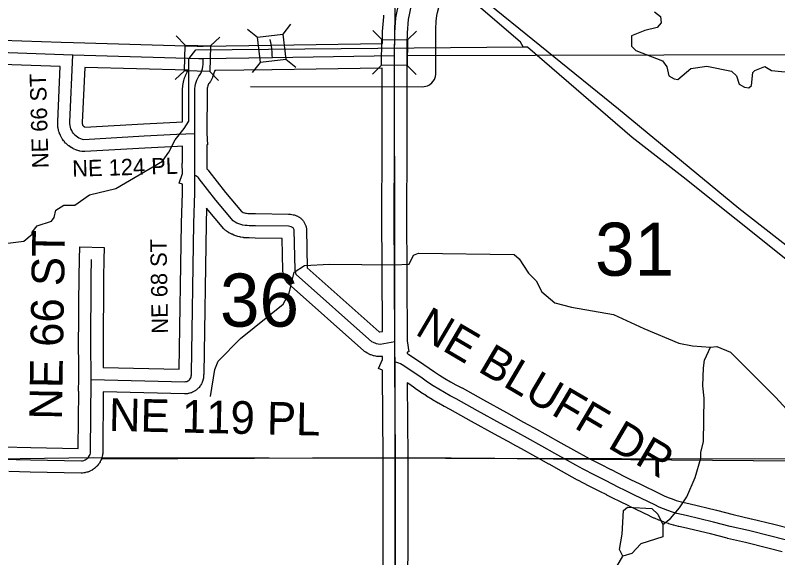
# Model space of a CAD drawing. Extents: x -1403959 to 81668, y -1400582 to 11018.
# Drawn here: x 7880.3 to 8060.7, y 9483 to 9611.5 of the extents above; entities that cross this region are included whole.
import ezdxf

# ---------------------------------------------------------------- set-up
doc = ezdxf.new("R2010")
doc.units = 0
for name, color, linetype in [('tdCiCityDivCarto', 7, 'Continuous'), ('tdCiCoBndryTxt', 7, 'Continuous'), ('tdCiSecText', 7, 'Continuous'), ('tdCiSectLine', 7, 'Continuous'), ('tdCoCityStreetMajor', 7, 'Continuous'), ('tdCoClipBndry', 7, 'Continuous'), ('tdCoSectLinePart', 7, 'Continuous'), ('tdCoSectNmbr', 7, 'Continuous'), ('tdCoStrucNonDivPri', 7, 'Continuous'), ('tdCoSurfBitum', 7, 'Continuous'), ('tdCoTwpNameTxt', 7, 'Continuous')]:
    doc.layers.add(name, color=color, linetype=linetype)

msp = doc.modelspace()

# ---------------------------------------------------------------- linework, layer by layer
at = {"layer": 'tdCiCityDivCarto'}
msp.add_lwpolyline([(7941.12, 9601.47), (7941.1, 9601.99), (7941.06, 9602.75), (7940.99, 9603.5), (7940.89, 9604.26), (7940.76, 9605), (7940.6, 9605.75)], dxfattribs=at)
at = {"layer": 'tdCiCoBndryTxt'}
for points in [[(7970.02, 9601.92), (7970.09, 9607.41), (7970.35, 9610.91), (7971.14, 9614.71), (7972.93, 9619.27), (7984.23, 9636.87), (8018.28, 9689.32)], [(7755.61, 9603.59), (7755.62, 9603.59), (7755.63, 9603.59), (7778.21, 9603.51), (7794.34, 9603.43), (7843.26, 9603.09), (7852.25, 9603), (7874.28, 9602.8), (7893.92, 9602.11), (7923.7, 9601.27), (7924.77, 9601.28), (7940.99, 9601.46), (7941.12, 9601.47), (7970.02, 9601.92)], [(7894.01, 9583.55), (7893.83, 9583.81), (7893.62, 9584.17), (7893.45, 9584.55), (7893.33, 9584.94), (7893.25, 9585.35), (7893.21, 9585.76), (7893.22, 9586.17), (7893.92, 9602.11)], [(7922.74, 9583.52), (7922.76, 9593.64), (7922.77, 9594.15), (7922.83, 9594.65), (7922.93, 9595.15), (7923.07, 9595.64), (7923.25, 9596.12), (7923.47, 9596.58), (7923.73, 9597.02), (7924.02, 9597.43), (7924.25, 9597.88), (7924.43, 9598.35), (7924.58, 9598.83), (7924.68, 9599.32), (7924.75, 9599.81), (7924.77, 9600.31), (7924.77, 9601.28)], [(7968.82, 9207.14), (7969.08, 9275.69), (7969.26, 9303.63), (7969.26, 9303.69), (7969.26, 9303.72), (7969.26, 9303.75), (7969.39, 9327.8), (7969.59, 9347.99), (7970.06, 9400.29), (7970.1, 9420.25), (7970.13, 9448.54), (7970.24, 9492.44), (7970.22, 9506.76), (7970.06, 9528.9), (7970.06, 9529.35), (7970.1, 9534.01), (7970.09, 9534.14), (7969.94, 9564.67), (7970.02, 9578.89), (7970.02, 9601.8)], [(7970.02, 9601.8), (7970.02, 9601.92)], [(7894.01, 9583.55), (7894.07, 9583.48), (7894.35, 9583.17), (7894.65, 9582.9), (7894.99, 9582.66), (7895.35, 9582.46), (7895.73, 9582.29), (7896.13, 9582.17), (7896.53, 9582.09), (7910.75, 9582.91), (7918.54, 9583.31), (7922.74, 9583.52)], [(7922.73, 9573.54), (7922.74, 9583.39), (7922.74, 9583.52)], [(7921.91, 9526.01), (7921.93, 9526.11), (7921.94, 9526.36), (7921.96, 9526.62), (7922.52, 9562.19), (7922.76, 9569.42), (7922.73, 9573.54)], [(7965.22, 9533.88), (7965.03, 9533.96), (7964.68, 9534.17), (7946.75, 9550.12), (7946.49, 9551.09), (7946.29, 9560.66), (7946.05, 9561.13), (7945.55, 9561.4), (7944.91, 9561.51), (7937.09, 9561.62), (7935.65, 9561.65), (7935.15, 9561.66), (7934.65, 9561.7), (7934.15, 9561.79), (7933.66, 9561.91), (7933.18, 9562.08), (7932.71, 9562.27), (7932.27, 9562.51), (7931.84, 9562.78), (7927.77, 9567.66), (7923.8, 9572.78), (7923.64, 9572.99), (7923.44, 9573.18), (7923.22, 9573.33), (7922.98, 9573.46), (7922.73, 9573.54)], [(7898.21, 9525.26), (7898.16, 9534.07), (7898.18, 9538.86), (7898.24, 9543.19), (7898.26, 9549.49), (7898.35, 9553.65)], [(7970.09, 9534.14), (7966.59, 9533.54), (7966.18, 9533.58), (7965.79, 9533.67), (7965.4, 9533.8), (7965.22, 9533.88)], [(8012.89, 9504.97), (8010.95, 9506.04), (8007.99, 9507.69), (8004.89, 9509.43), (8001.5, 9511.34), (7999.19, 9512.58), (7995.08, 9514.84), (7989.65, 9517.85), (7984.59, 9520.69), (7983.2, 9521.4), (7981.82, 9522.16), (7980.47, 9522.94), (7979.13, 9523.77), (7977.82, 9524.62), (7976.53, 9525.51), (7975.26, 9526.44), (7971.8, 9528.73), (7971.41, 9528.94), (7971, 9529.11), (7970.57, 9529.24), (7970.13, 9529.32), (7970.06, 9529.35)], [(7897.66, 9506.91), (7897.7, 9506.96), (7897.85, 9507.23), (7897.97, 9507.51), (7898.04, 9507.8), (7898.08, 9508.1), (7898.08, 9508.41), (7898.21, 9525.01), (7898.21, 9525.26)], [(7898.21, 9525.26), (7920.36, 9524.71), (7920.61, 9524.73), (7920.86, 9524.79), (7921.1, 9524.89), (7921.32, 9525.02), (7921.51, 9525.19), (7921.67, 9525.39), (7921.8, 9525.62), (7921.89, 9525.86), (7921.91, 9526.01)], [(7874.57, 9506.32), (7874.59, 9506.32), (7877.1, 9506.4), (7883.87, 9506.21), (7895.91, 9505.96), (7896.21, 9506), (7896.5, 9506.07), (7896.79, 9506.18), (7897.05, 9506.33), (7897.29, 9506.51), (7897.51, 9506.72), (7897.66, 9506.91)], [(8062.47, 9487.27), (8059.06, 9488.13), (8053.76, 9489.44), (8049.47, 9490.44), (8045.51, 9491.47), (8039, 9493.02), (8037.91, 9493.25), (8036.84, 9493.53), (8035.77, 9493.85), (8034.72, 9494.21), (8033.68, 9494.61), (8032.66, 9495.04), (8031.65, 9495.52), (8026.79, 9497.88), (8024.59, 9498.98), (8022.97, 9499.77), (8021.59, 9500.46), (8019.94, 9501.32), (8017.41, 9502.58), (8014.69, 9503.97), (8012.89, 9504.97)]]:
    msp.add_lwpolyline(points, dxfattribs=at)
at = {"layer": 'tdCiSecText'}
for points in [[(7935.21, 9608.2), (7937.58, 9606.32), (7943.6, 9607.02)], [(7945.43, 9609.34), (7943.6, 9607.02), (7944.29, 9601.01)], [(7964.89, 9607.89), (7967.01, 9605.73), (7973.06, 9605.66)], [(7918.38, 9606.59), (7920.46, 9604.39), (7926.51, 9604.21)], [(7928.71, 9606.29), (7926.51, 9604.21), (7926.34, 9598.17)], [(7936.4, 9597.94), (7938.28, 9600.31), (7937.58, 9606.32)], [(7975.18, 9607.73), (7973.06, 9605.66), (7972.99, 9599.61)], [(7918.09, 9596.26), (7920.29, 9598.34), (7920.46, 9604.39)], [(7964.77, 9597.56), (7966.94, 9599.68), (7967.01, 9605.73)], [(7946.66, 9599.13), (7944.29, 9601.01), (7938.28, 9600.31)], [(7975.1, 9597.44), (7972.99, 9599.61), (7966.94, 9599.68)], [(7928.37, 9596.01), (7926.34, 9598.17), (7920.29, 9598.34)]]:
    msp.add_lwpolyline(points, dxfattribs=at)
at = {"layer": 'tdCiSectLine'}
for points in [[(7973.94, 9613.88), (7973.23, 9610.5), (7972.99, 9607.28), (7972.96, 9604.79), (7972.92, 9601.89), (7972.92, 9601.78), (7972.92, 9578.89), (7972.92, 9578.87), (7972.84, 9564.67), (7973, 9534.39), (7973.44, 9531.76), (7973.01, 9531.68), (7973.01, 9531.37), (7973.2, 9531.27), (7973.25, 9531.24), (7973.41, 9531.14), (7976.86, 9528.85), (7976.87, 9528.85), (7976.97, 9528.78), (7978.21, 9527.88), (7979.44, 9527.03), (7980.69, 9526.22), (7981.96, 9525.43), (7983.25, 9524.68), (7984.56, 9523.97), (7985.92, 9523.27), (7986.01, 9523.22), (7991.06, 9520.38), (7996.49, 9517.38), (8000.57, 9515.13), (8002.87, 9513.89), (8002.93, 9513.86), (8006.31, 9511.96), (8009.41, 9510.22), (8012.36, 9508.58), (8016.05, 9506.53), (8018.72, 9505.17), (8021.24, 9503.91), (8021.28, 9503.89), (8022.91, 9503.04), (8024.25, 9502.37), (8025.86, 9501.59), (8025.88, 9501.58), (8025.89, 9501.58), (8028.07, 9500.49), (8032.91, 9498.14), (8033.85, 9497.69), (8034.77, 9497.29), (8035.71, 9496.94), (8036.65, 9496.61), (8037.61, 9496.33), (8038.58, 9496.08), (8039.62, 9495.85), (8039.67, 9495.84), (8046.18, 9494.29), (8046.24, 9494.27), (8050.16, 9493.26), (8054.42, 9492.26), (8054.46, 9492.25), (8059.76, 9490.94), (8059.77, 9490.94), (8063.18, 9490.08)], [(7924.75, 9604.18), (7940.95, 9604.37), (7967.15, 9604.78), (7967.19, 9607.44), (7967.19, 9607.6), (7967.19, 9607.63), (7967.46, 9611.13), (7967.47, 9611.29), (7967.51, 9611.48), (7967.51, 9611.5)], [(7877.21, 9605.6), (7891.15, 9605.11), (7891.15, 9605.14), (7894.03, 9605.01), (7923.31, 9604.18), (7924.75, 9604.18)], [(7895.18, 9508.88), (7895.29, 9522.43), (7895.24, 9522.43), (7895.31, 9525.29), (7895.29, 9528.15), (7895.26, 9534.05), (7895.26, 9534.07), (7895.26, 9534.08), (7895.28, 9538.87), (7895.28, 9538.89), (7895.34, 9543.21), (7895.36, 9549.49), (7895.36, 9549.55), (7895.45, 9553.71), (7895.52, 9556.61), (7901.32, 9556.48), (7901.26, 9553.58), (7901.16, 9549.45), (7901.14, 9543.18), (7901.14, 9543.15), (7901.08, 9538.83), (7901.07, 9534.07), (7901.1, 9528.09), (7919.08, 9527.65), (7919.62, 9562.23), (7919.62, 9562.28), (7919.86, 9569.45), (7919.85, 9570.65), (7919.82, 9570.65), (7919.82, 9571.48), (7919.03, 9571.76), (7919.82, 9574.02), (7919.8, 9576.42), (7919.83, 9576.42), (7919.83, 9580.47), (7918.69, 9580.41), (7910.91, 9580.01), (7896.7, 9579.2), (7896.53, 9579.19), (7896.34, 9579.2), (7896.15, 9579.22), (7895.99, 9579.24), (7895.58, 9579.32), (7895.56, 9579.33), (7895.37, 9579.37), (7895.28, 9579.4), (7894.88, 9579.52), (7894.8, 9579.54), (7894.62, 9579.61), (7894.59, 9579.62), (7894.21, 9579.79), (7894.07, 9579.85), (7893.93, 9579.93), (7893.57, 9580.13), (7893.54, 9580.14), (7893.38, 9580.24), (7893.31, 9580.29), (7892.97, 9580.53), (7892.89, 9580.6), (7892.74, 9580.72), (7892.72, 9580.73), (7892.42, 9581), (7892.29, 9581.12), (7892.19, 9581.22), (7891.92, 9581.53), (7891.89, 9581.56), (7891.77, 9581.71), (7891.72, 9581.77), (7891.48, 9582.11), (7891.41, 9582.2), (7891.31, 9582.36), (7891.31, 9582.37), (7891.1, 9582.73), (7891.02, 9582.89), (7890.96, 9583.01), (7890.8, 9583.39), (7890.77, 9583.44), (7890.71, 9583.62), (7890.69, 9583.68), (7890.56, 9584.07), (7890.53, 9584.19), (7890.48, 9584.38), (7890.4, 9584.78), (7890.4, 9584.78), (7890.37, 9584.97), (7890.36, 9585.09), (7890.32, 9585.5), (7890.32, 9585.57), (7890.31, 9585.76), (7890.31, 9585.82), (7890.32, 9586.23), (7890.32, 9586.3), (7890.9, 9599.31), (7877.19, 9599.8)], [(7896.75, 9585.01), (7910.59, 9585.8), (7910.6, 9585.8), (7918.39, 9586.2), (7918.4, 9586.2), (7919.84, 9586.28), (7919.84, 9586.42), (7919.84, 9586.42), (7919.86, 9593.64), (7919.86, 9593.69), (7919.87, 9594.2), (7919.88, 9594.33), (7919.89, 9594.45), (7919.94, 9594.96), (7919.95, 9595.03), (7919.98, 9595.2), (7920.08, 9595.71), (7920.08, 9595.72), (7920.12, 9595.9), (7920.13, 9595.95), (7920.27, 9596.44), (7920.32, 9596.58), (7920.35, 9596.67), (7920.53, 9597.15), (7920.57, 9597.23), (7920.63, 9597.38), (7920.85, 9597.84), (7920.87, 9597.86), (7920.95, 9598.03), (7920.97, 9598.06), (7921.19, 9598.44), (7896.72, 9599.13), (7896.72, 9599.11), (7896.7, 9599.11), (7896.12, 9586.08), (7896.12, 9585.86), (7896.13, 9585.76), (7896.15, 9585.66), (7896.18, 9585.57), (7896.22, 9585.48), (7896.27, 9585.39), (7896.32, 9585.31), (7896.39, 9585.24), (7896.47, 9585.17), (7896.55, 9585.11), (7896.63, 9585.06), (7896.73, 9585.02), (7896.75, 9585.01)], [(7966.53, 9536.48), (7967.18, 9536.59), (7967.18, 9537.02), (7967.04, 9564.65), (7967.04, 9564.67), (7967.04, 9564.68), (7967.12, 9578.9), (7967.12, 9598.97), (7941.03, 9598.56), (7941.02, 9598.56), (7927.7, 9598.41), (7927.46, 9598.41), (7927.42, 9598.22), (7927.38, 9598.08), (7927.36, 9597.98), (7927.21, 9597.5), (7927.18, 9597.41), (7927.13, 9597.27), (7926.94, 9596.81), (7926.93, 9596.77), (7926.85, 9596.6), (7926.84, 9596.59), (7926.62, 9596.14), (7926.54, 9595.98), (7926.44, 9595.82), (7926.39, 9595.75), (7926.16, 9595.43), (7926.03, 9595.21), (7925.91, 9594.97), (7925.82, 9594.73), (7925.75, 9594.48), (7925.7, 9594.22), (7925.67, 9593.96), (7925.67, 9593.6), (7925.64, 9583.59), (7925.78, 9580.76), (7925.64, 9580.76), (7925.63, 9575.1), (7925.63, 9575.1), (7925.69, 9575.04), (7925.82, 9574.9), (7925.91, 9574.79), (7926.08, 9574.58), (7926.1, 9574.56), (7930.04, 9569.48), (7933.77, 9565), (7933.96, 9564.9), (7934.22, 9564.79), (7934.48, 9564.7), (7934.75, 9564.63), (7935.02, 9564.58), (7935.3, 9564.56), (7935.69, 9564.56), (7935.73, 9564.55), (7937.14, 9564.52), (7944.95, 9564.41), (7945.1, 9564.41), (7945.29, 9564.39), (7945.42, 9564.37), (7946.05, 9564.26), (7946.12, 9564.25), (7946.3, 9564.2), (7946.48, 9564.15), (7946.66, 9564.08), (7946.83, 9564), (7946.92, 9563.96), (7947.42, 9563.69), (7947.5, 9563.65), (7947.66, 9563.55), (7947.82, 9563.43), (7947.96, 9563.31), (7948.1, 9563.18), (7948.23, 9563.05), (7948.35, 9562.9), (7948.46, 9562.74), (7948.56, 9562.58), (7948.65, 9562.43), (7948.88, 9561.96), (7948.89, 9561.95), (7948.97, 9561.77), (7949.03, 9561.6), (7949.09, 9561.42), (7949.13, 9561.23), (7949.16, 9561.04), (7949.18, 9560.85), (7949.19, 9560.73), (7949.38, 9551.67), (7966.4, 9536.53), (7966.46, 9536.5), (7966.53, 9536.48)], [(7967.23, 9451.44), (7967.34, 9492.44), (7967.32, 9506.75), (7967.18, 9526.47), (7967.14, 9526.47), (7967.15, 9527.47), (7966.24, 9527.87), (7967.17, 9529.97), (7967.17, 9530.7), (7967.07, 9530.68), (7966.97, 9530.67), (7966.78, 9530.65), (7966.59, 9530.64), (7966.4, 9530.65), (7966.31, 9530.66), (7965.9, 9530.7), (7965.8, 9530.71), (7965.62, 9530.74), (7965.58, 9530.74), (7965.19, 9530.83), (7965.03, 9530.86), (7964.88, 9530.91), (7964.49, 9531.04), (7964.47, 9531.05), (7964.29, 9531.11), (7964.19, 9531.16), (7963.82, 9531.33), (7963.75, 9531.36), (7963.58, 9531.45), (7963.54, 9531.48), (7963.19, 9531.69), (7963.07, 9531.76), (7962.91, 9531.87), (7962.77, 9531.99), (7962.75, 9532.01), (7944.82, 9547.96), (7944.7, 9548.07), (7944.57, 9548.21), (7944.45, 9548.36), (7944.34, 9548.51), (7944.24, 9548.67), (7944.15, 9548.84), (7944.07, 9549.01), (7944.01, 9549.19), (7943.96, 9549.35), (7943.69, 9550.32), (7943.68, 9550.34), (7943.64, 9550.53), (7943.61, 9550.72), (7943.59, 9550.9), (7943.58, 9551.03), (7943.43, 9558.63), (7937.05, 9558.71), (7937.01, 9558.71), (7935.6, 9558.75), (7935.12, 9558.76), (7934.96, 9558.76), (7934.89, 9558.77), (7934.39, 9558.81), (7934.27, 9558.83), (7934.16, 9558.84), (7933.66, 9558.93), (7933.58, 9558.94), (7933.44, 9558.98), (7932.95, 9559.1), (7932.91, 9559.11), (7932.73, 9559.16), (7932.25, 9559.33), (7932.25, 9559.33), (7932.07, 9559.39), (7932.03, 9559.41), (7931.57, 9559.61), (7931.43, 9559.67), (7931.36, 9559.71), (7930.92, 9559.94), (7930.82, 9560), (7930.72, 9560.06), (7930.29, 9560.32), (7930.23, 9560.37), (7930.07, 9560.48), (7929.93, 9560.6), (7929.79, 9560.73), (7929.66, 9560.87), (7929.61, 9560.92), (7925.55, 9565.8), (7925.42, 9562.12), (7924.86, 9526.57), (7924.86, 9526.43), (7924.85, 9526.35), (7924.84, 9526.2), (7924.84, 9526.05), (7924.83, 9525.92), (7924.81, 9525.73), (7924.79, 9525.57), (7924.74, 9525.32), (7924.73, 9525.29), (7924.69, 9525.11), (7924.63, 9524.92), (7924.61, 9524.86), (7924.52, 9524.62), (7924.48, 9524.5), (7924.4, 9524.33), (7924.32, 9524.18), (7924.19, 9523.96), (7924.18, 9523.94), (7924.08, 9523.78), (7923.97, 9523.63), (7923.93, 9523.56), (7923.76, 9523.37), (7923.69, 9523.28), (7923.56, 9523.14), (7923.43, 9523.02), (7923.24, 9522.85), (7923.23, 9522.84), (7923.08, 9522.72), (7922.93, 9522.61), (7922.86, 9522.56), (7922.64, 9522.43), (7922.55, 9522.37), (7922.38, 9522.28), (7922.22, 9522.21), (7921.98, 9522.11), (7921.97, 9522.11), (7921.8, 9522.04), (7921.61, 9521.99), (7921.52, 9521.96), (7921.27, 9521.9), (7921.18, 9521.88), (7920.99, 9521.85), (7920.8, 9521.83), (7920.8, 9521.83), (7920.55, 9521.82), (7920.36, 9521.81), (7920.29, 9521.81), (7901.09, 9522.29), (7900.98, 9508.41), (7900.98, 9508.13), (7900.98, 9508.1), (7900.98, 9507.91), (7900.96, 9507.74), (7900.92, 9507.44), (7900.92, 9507.42), (7900.89, 9507.24), (7900.85, 9507.06), (7900.77, 9506.77), (7900.77, 9506.76), (7900.71, 9506.57), (7900.65, 9506.4), (7900.53, 9506.12), (7900.45, 9505.94), (7900.36, 9505.78), (7900.36, 9505.77), (7900.21, 9505.51), (7900.11, 9505.35), (7900, 9505.2), (7899.99, 9505.18), (7899.8, 9504.94), (7899.69, 9504.81), (7899.56, 9504.67), (7899.55, 9504.65), (7899.33, 9504.44), (7899.21, 9504.33), (7899.06, 9504.21), (7899.03, 9504.19), (7898.79, 9504.01), (7898.66, 9503.92), (7898.5, 9503.82), (7898.46, 9503.79), (7898.2, 9503.65), (7898.07, 9503.58), (7897.9, 9503.5), (7897.85, 9503.48), (7897.57, 9503.37), (7897.44, 9503.32), (7897.25, 9503.27), (7897.2, 9503.25), (7896.9, 9503.18), (7896.77, 9503.15), (7896.59, 9503.12), (7896.52, 9503.11), (7896.22, 9503.08), (7896.1, 9503.07), (7895.91, 9503.06), (7895.85, 9503.06), (7883.81, 9503.3), (7883.79, 9503.3), (7878.75, 9503.45)], [(8061.76, 9484.46), (8058.36, 9485.31), (8053.09, 9486.62), (8048.81, 9487.61), (8048.74, 9487.63), (8044.81, 9488.65), (8038.36, 9490.19), (8037.3, 9490.42), (8037.19, 9490.44), (8036.11, 9490.72), (8036.08, 9490.73), (8036, 9490.75), (8034.94, 9491.07), (8034.84, 9491.1), (8034.83, 9491.1), (8033.78, 9491.46), (8033.68, 9491.5), (8032.64, 9491.9), (8032.57, 9491.92), (8032.54, 9491.94), (8031.51, 9492.38), (8031.41, 9492.42), (8030.41, 9492.9), (8030.39, 9492.91), (8025.52, 9495.27), (8025.5, 9495.28), (8025.49, 9495.29), (8023.31, 9496.38), (8021.7, 9497.16), (8021.69, 9497.16), (8021.67, 9497.17), (8020.29, 9497.86), (8020.24, 9497.89), (8018.62, 9498.73), (8016.11, 9499.99), (8016.1, 9500), (8013.38, 9501.38), (8013.29, 9501.43), (8009.54, 9503.5), (8009.54, 9503.5), (8006.58, 9505.15), (8006.57, 9505.16), (8003.47, 9506.9), (8003.46, 9506.9), (8000.1, 9508.79), (7997.82, 9510.02), (7997.78, 9510.04), (7993.68, 9512.3), (7993.68, 9512.3), (7988.24, 9515.31), (7988.23, 9515.32), (7983.21, 9518.13), (7981.87, 9518.82), (7981.8, 9518.86), (7980.43, 9519.61), (7980.37, 9519.64), (7980.36, 9519.65), (7979.01, 9520.44), (7978.94, 9520.47), (7977.61, 9521.3), (7977.55, 9521.34), (7976.23, 9522.19), (7976.21, 9522.21), (7976.17, 9522.23), (7974.88, 9523.12), (7974.82, 9523.17), (7973.61, 9524.05), (7973, 9524.46), (7973.13, 9506.78), (7973.13, 9506.76), (7973.14, 9492.45), (7973.14, 9492.44), (7973.14, 9492.44), (7973.04, 9451.49)], [(7877.39, 9509.29), (7883.94, 9509.11), (7895.18, 9508.88)]]:
    msp.add_lwpolyline(points, dxfattribs=at)
at = {"layer": 'tdCoCityStreetMajor'}
for points in [[(7972.89, 9601.93), (8064.19, 9602.17)], [(7900.59, 9506.45), (7967.24, 9506.75)], [(7973.04, 9506.74), (8004.13, 9506.49)], [(8016.3, 9506.39), (8064.56, 9506)]]:
    msp.add_lwpolyline(points, dxfattribs=at)
at = {"layer": 'tdCoClipBndry'}
for points in [[(7968.28, 9063.1), (7968.42, 9110.3), (7968.79, 9207.14), (7969.23, 9303.63), (7970.03, 9400.29), (7970.19, 9506.76), (7969.99, 9601.92), (7971.59, 9698.12), (7971.44, 9794.47), (7971.7, 9890.85), (7972.52, 9987.49), (7972.94, 10083.31)], [(8549.15, 9506.07), (8453.73, 9506.73), (8129.55, 9505.48), (8065.35, 9506.36), (7898.67, 9506.67), (7875.61, 9506.35), (7777.72, 9507.21), (7680.92, 9507.43), (7584.56, 9507.04), (7487.75, 9507.11), (7385.45, 9506.88), (7240.23, 9506.98), (7094.09, 9507.81), (7021.1, 9507.98), (6996.67, 9508.49), (6940.47, 9508.46), (6899.25, 9508.86), (6803.05, 9508.67), (6755.11, 9508.87)]]:
    msp.add_lwpolyline(points, dxfattribs=at)
at = {"layer": 'tdCoStrucNonDivPri'}
msp.add_lwpolyline([(7935.92, 9594.65), (7976.65, 9594.57), (7977.05, 9594.59), (7977.4, 9594.66), (7977.8, 9594.8), (7978.12, 9594.93), (7978.41, 9595.11), (7978.85, 9595.45), (7979.19, 9595.85), (7979.47, 9596.29), (7979.73, 9596.95), (7979.8, 9597.5), (7979.82, 9597.9), (7979.81, 9598.15), (7979.82, 9608.15), (7979.87, 9610.07), (7980.05, 9611.44), (7980.18, 9612.12), (7980.59, 9613.61), (7981.32, 9615.43), (7988.91, 9627.87)], dxfattribs=at)
at = {"layer": 'tdCoSurfBitum'}
for points in [[(7999.81, 9605.07), (7981.01, 9621.38), (7979.64, 9621.84), (7969.7, 9628.86), (7964.96, 9633.58), (7953.65, 9647.92), (7952.73, 9649.76), (7951.05, 9650.98)], [(8150.19, 9482.6), (8140.4, 9491.6), (8117.33, 9510.05), (8102.81, 9522.71), (8097.61, 9527.75), (8090.58, 9532.93), (8076.67, 9546.05), (8051.46, 9565.72), (8023.03, 9589.21), (7989.11, 9616.81), (7981.31, 9623.67), (7969.39, 9632.06), (7965.88, 9635.72), (7964.65, 9637.71)], [(8031.56, 9612.27), (8032.94, 9611.2), (8033.09, 9609.67), (8032.18, 9608.6), (8029.28, 9607.84), (8026.07, 9606.61), (8026.07, 9604.17), (8027.14, 9603.1), (8033.41, 9600.67), (8034.48, 9599.29), (8034.94, 9597.16), (8036.16, 9596.39), (8037.07, 9596.24), (8040.13, 9598.84), (8043.94, 9599.45), (8049.75, 9598.24), (8050.97, 9597.17), (8051.58, 9595.18), (8052.8, 9594.42), (8053.87, 9594.27), (8054.48, 9594.88), (8054.79, 9597.93), (8055.24, 9598.39), (8057.68, 9599.31), (8059.21, 9598.4), (8065.63, 9597.79)], [(8000.42, 9604), (7999.81, 9605.07)], [(7873.27, 9556.88), (7882.28, 9557.95), (7884.26, 9559.63), (7884.26, 9560.09), (7885.48, 9561.62), (7888.84, 9562.69), (7889.45, 9563.61), (7889.91, 9565.29), (7891.74, 9566.51), (7894.34, 9566.51), (7897.84, 9568.96), (7904.1, 9570.49), (7915.09, 9576.91), (7916.62, 9579.05), (7918.14, 9581.95), (7920.27, 9584.7), (7921.34, 9586.38), (7921.33, 9601.19), (7923, 9603.32), (8000.42, 9604), (8001.49, 9604), (8026.25, 9582.65), (8038.32, 9573.19), (8075.91, 9543.15)], [(7926.45, 9521.2), (7927.51, 9527.61), (7928.27, 9529.59), (7933.61, 9534.94), (7943.68, 9543.04), (7945.05, 9545.64), (7946.27, 9550.68), (7948.71, 9552.2), (7954.66, 9552.51), (7969.93, 9552.37), (7973.45, 9552.53), (7974.51, 9554.67), (7975.73, 9555.13), (7998.33, 9554.84), (7999.55, 9553.77), (8001.7, 9550.41), (8003.53, 9548.58), (8004.91, 9545.99), (8007.96, 9543.4), (8011.93, 9542.33), (8021.86, 9540.66), (8029.04, 9537.31), (8037.29, 9533.8), (8040.5, 9533.2), (8044.77, 9532.89), (8046.3, 9533.05), (8049.51, 9531.68), (8060.21, 9521), (8065.41, 9515.35)], [(8020.4, 9477.15), (8024.06, 9483.42), (8023.29, 9484.94), (8023.9, 9488.61), (8024.2, 9494.25), (8025.12, 9495.02), (8030.92, 9494.72), (8032.29, 9493.34), (8033.52, 9490.9), (8035.35, 9492.28), (8037.48, 9494.88), (8039.16, 9497.47), (8041.14, 9502.05), (8042.51, 9506.63), (8042.51, 9508.01), (8043.12, 9510.45), (8043.26, 9520.83), (8042.95, 9523.73), (8043.1, 9528.01), (8043.4, 9529.84), (8044.77, 9532.89)], [(8033.52, 9490.9), (8033.52, 9488), (8028.33, 9486.32), (8026.2, 9484.03), (8024.06, 9483.42)]]:
    msp.add_lwpolyline(points, dxfattribs=at)
at = {"layer": 'tdCoTwpNameTxt'}
msp.add_lwpolyline([(7900.65, 9506.45), (7973.09, 9506.74), (8016.3, 9506.39), (8064.53, 9506), (8103.12, 9505.98), (8130.86, 9505.97)], dxfattribs=at)

# ---------------------------------------------------------------- texts
at = {"layer": 'tdCoSectLinePart'}
for s, rotation, p in [('31', 0.0017, (8017.47, 9549.8)), ('36', 0.0008, (7928.71, 9537.75))]:
    msp.add_text(s, height=12.575, rotation=rotation, dxfattribs=at).set_placement(p)
at = {"layer": 'tdCoSectNmbr'}
for s, height, rotation, p in [('NE 66 ST', 3.869, 91.628, (7888.16, 9575.32)), ('NE 124 PL', 3.869, 1.628, (7893.8, 9573.24)), ('NE 66 ST', 7.738, 89.0573, (7891.31, 9515.67)), ('NE 68 ST', 3.869, 91, (7916.45, 9536.11)), ('NE BLUFF DR', 7.7382, 329.5047, (7974.61, 9536.07)), ('NE 119 PL', 7.738, 358.7298, (7902.37, 9513.06))]:
    msp.add_text(s, height=height, rotation=rotation, dxfattribs=at).set_placement(p)

doc.saveas('drawing.dxf')
